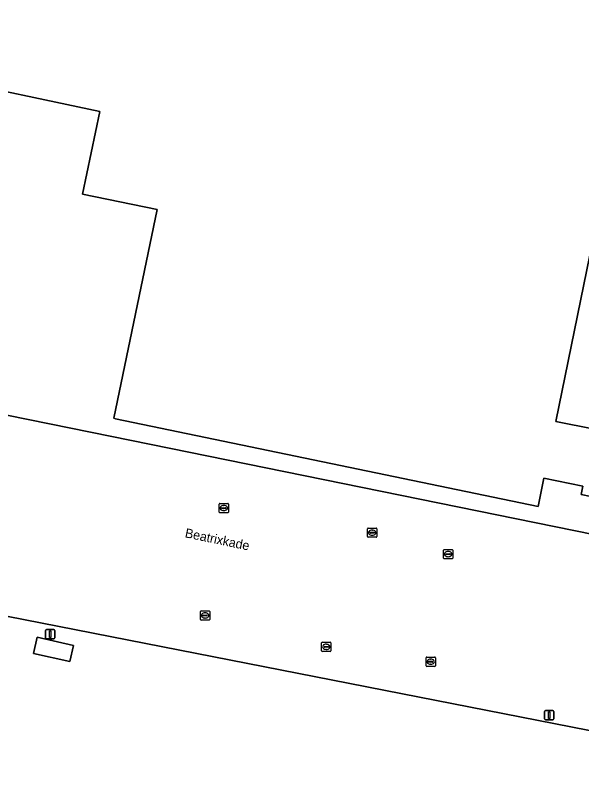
# Model space of a CAD drawing. Extents: x 157692 to 159674, y 381452 to 383291.
# Drawn here: x 158787.5 to 158848.6, y 382852.3 to 382936.6 of the extents above; entities that cross this region are included whole.
import ezdxf

# ---------------------------------------------------------------- set-up
doc = ezdxf.new("R2010")
doc.units = 0
for name, color, linetype in [('IMGEO_Erf', 7, 'Continuous'), ('IMGEO_Kolk', 7, 'Continuous'), ('IMGEO_Lichtmast', 7, 'Continuous'), ('IMGEO_Openbare_ruimte_label', 7, 'Continuous'), ('IMGEO_Pand', 7, 'Continuous'), ('IMGEO_Rijbaan_lokaal_open', 7, 'Continuous'), ('IMGEO_Rioolput', 7, 'Continuous'), ('IMGEO_Terreindeel_open', 7, 'Continuous')]:
    doc.layers.add(name, color=color, linetype=linetype)

msp = doc.modelspace()

# ---------------------------------------------------------------- linework, layer by layer
at = {"layer": 'IMGEO_Erf'}
for points in [[(158849.575, 382884.702), (158848.547, 382884.915), (158848.697, 382885.834), (158844.516, 382886.701), (158843.882, 382883.646), (158798.264, 382893.113), (158798.068, 382893.154), (158802.744, 382915.684), (158794.696, 382917.354), (158796.548, 382926.28), (158779.202, 382929.956)], [(158755.153, 382899.87), (158797.872, 382891.188), (158847.755, 382881.049), (158857.145, 382879.141)]]:
    msp.add_lwpolyline(points, dxfattribs=at)
at = {"layer": 'IMGEO_Kolk'}
for p, q in [((158809.444, 382883.034), (158809.444, 382883.886)), ((158809.519, 382883.96), (158810.371, 382883.96)), ((158810.445, 382883.886), (158810.445, 382883.034)), ((158810.371, 382882.96), (158809.519, 382882.96)), ((158809.703, 382883.454), (158809.703, 382883.466)), ((158810.141, 382883.417), (158809.743, 382883.417)), ((158809.746, 382883.503), (158810.144, 382883.503)), ((158809.955, 382883.18), (158809.93, 382883.18)), ((158809.932, 382883.74), (158809.957, 382883.74)), ((158810.187, 382883.466), (158810.187, 382883.454)), ((158833.669, 382878.058), (158833.669, 382878.91)), ((158833.744, 382878.984), (158834.596, 382878.984)), ((158834.157, 382878.764), (158834.182, 382878.764)), ((158834.67, 382878.91), (158834.67, 382878.058)), ((158834.596, 382877.984), (158833.744, 382877.984)), ((158833.928, 382878.478), (158833.928, 382878.49)), ((158834.366, 382878.441), (158833.968, 382878.441)), ((158833.971, 382878.527), (158834.369, 382878.527)), ((158834.18, 382878.204), (158834.155, 382878.204)), ((158834.412, 382878.49), (158834.412, 382878.478)), ((158807.426, 382871.434), (158807.426, 382872.286)), ((158807.501, 382872.36), (158808.353, 382872.36)), ((158807.914, 382872.14), (158807.939, 382872.14)), ((158808.427, 382872.286), (158808.427, 382871.434)), ((158808.353, 382871.36), (158807.501, 382871.36)), ((158807.685, 382871.854), (158807.685, 382871.866)), ((158808.123, 382871.817), (158807.725, 382871.817)), ((158807.728, 382871.903), (158808.126, 382871.903)), ((158807.937, 382871.58), (158807.912, 382871.58)), ((158808.169, 382871.866), (158808.169, 382871.854)), ((158831.788, 382866.442), (158831.788, 382867.294)), ((158831.863, 382867.368), (158832.715, 382867.368)), ((158832.276, 382867.148), (158832.301, 382867.148)), ((158832.789, 382867.294), (158832.789, 382866.442)), ((158832.715, 382866.368), (158831.863, 382866.368)), ((158832.047, 382866.862), (158832.047, 382866.874)), ((158832.485, 382866.825), (158832.087, 382866.825)), ((158832.09, 382866.911), (158832.488, 382866.911)), ((158832.299, 382866.588), (158832.274, 382866.588)), ((158832.531, 382866.874), (158832.531, 382866.862))]:
    msp.add_line(p, q, dxfattribs=at)
for points in [[(158809.444, 382883.034), (158809.444, 382883.886)], [(158809.519, 382883.96), (158810.371, 382883.96)], [(158810.445, 382883.886), (158810.445, 382883.034)], [(158810.371, 382882.96), (158809.519, 382882.96)], [(158833.669, 382878.058), (158833.669, 382878.91)], [(158833.744, 382878.984), (158834.596, 382878.984)], [(158834.67, 382878.91), (158834.67, 382878.058)], [(158834.596, 382877.984), (158833.744, 382877.984)], [(158807.426, 382871.434), (158807.426, 382872.286)], [(158807.501, 382872.36), (158808.353, 382872.36)], [(158808.427, 382872.286), (158808.427, 382871.434)], [(158808.353, 382871.36), (158807.501, 382871.36)], [(158831.788, 382866.442), (158831.788, 382867.294)], [(158831.863, 382867.368), (158832.715, 382867.368)], [(158832.789, 382867.294), (158832.789, 382866.442)], [(158832.715, 382866.368), (158831.863, 382866.368)]]:
    msp.add_lwpolyline(points, dxfattribs=at)
for centre, radius, start, end in [((158809.521, 382883.884), 0.0765, 91.55205, 178.44795), ((158809.521, 382883.884), 0.0765, 91.55205, 178.44795), ((158810.369, 382883.884), 0.0765, 1.55205, 88.44795), ((158810.369, 382883.884), 0.0765, 1.55205, 88.44795), ((158809.521, 382883.036), 0.0765, 181.55205, 268.44795), ((158809.521, 382883.036), 0.0765, 181.55205, 268.44795), ((158809.743, 382883.463), 0.0403, 85.87752, 175.75265), ((158809.74, 382883.453), 0.0366, 178.93798, 274.71019), ((158810.144, 382883.46), 0.043, 264.86636, 352.45326), ((158810.148, 382883.465), 0.0386, 1.73085, 96.63898), ((158810.369, 382883.036), 0.0765, 271.55205, 358.44795), ((158810.369, 382883.036), 0.0765, 271.55205, 358.44795), ((158833.746, 382878.908), 0.0765, 91.55205, 178.44795), ((158833.746, 382878.908), 0.0765, 91.55205, 178.44795), ((158834.594, 382878.908), 0.0765, 1.55205, 88.44795), ((158834.594, 382878.908), 0.0765, 1.55205, 88.44795), ((158833.746, 382878.06), 0.0765, 181.55205, 268.44795), ((158833.746, 382878.06), 0.0765, 181.55205, 268.44795), ((158833.968, 382878.487), 0.0403, 85.87752, 175.75265), ((158833.965, 382878.477), 0.0366, 178.93798, 274.71019), ((158834.369, 382878.484), 0.043, 264.86636, 352.45326), ((158834.373, 382878.489), 0.0386, 1.73085, 96.63898), ((158834.594, 382878.06), 0.0765, 271.55205, 358.44795), ((158834.594, 382878.06), 0.0765, 271.55205, 358.44795), ((158807.503, 382872.284), 0.0765, 91.55205, 178.44795), ((158807.503, 382872.284), 0.0765, 91.55205, 178.44795), ((158808.351, 382872.284), 0.0765, 1.55205, 88.44795), ((158808.351, 382872.284), 0.0765, 1.55205, 88.44795), ((158807.503, 382871.436), 0.0765, 181.55205, 268.44795), ((158807.503, 382871.436), 0.0765, 181.55205, 268.44795), ((158807.725, 382871.863), 0.0403, 85.87752, 175.75265), ((158807.722, 382871.853), 0.0366, 178.93798, 274.71019), ((158808.126, 382871.86), 0.043, 264.86636, 352.45326), ((158808.13, 382871.865), 0.0386, 1.73085, 96.63898), ((158808.351, 382871.436), 0.0765, 271.55205, 358.44795), ((158808.351, 382871.436), 0.0765, 271.55205, 358.44795), ((158831.865, 382867.292), 0.0765, 91.55205, 178.44795), ((158831.865, 382867.292), 0.0765, 91.55205, 178.44795), ((158832.713, 382867.292), 0.0765, 1.55205, 88.44795), ((158832.713, 382867.292), 0.0765, 1.55205, 88.44795), ((158831.865, 382866.444), 0.0765, 181.55205, 268.44795), ((158831.865, 382866.444), 0.0765, 181.55205, 268.44795), ((158832.087, 382866.871), 0.0403, 85.87752, 175.75265), ((158832.084, 382866.861), 0.0366, 178.93798, 274.71019), ((158832.488, 382866.868), 0.043, 264.86636, 352.45326), ((158832.492, 382866.873), 0.0386, 1.73085, 96.63898), ((158832.713, 382866.444), 0.0765, 271.55205, 358.44795), ((158832.713, 382866.444), 0.0765, 271.55205, 358.44795)]:
    msp.add_arc(centre, radius, start, end, dxfattribs=at)
for centre, major_axis, ratio, start_param, end_param in [((158809.931, 382883.46), (-0.387, 0.002), 0.722429, 4.712389, 7.853982), ((158809.956, 382883.46), (-0.39, 0.002), 0.717154, 1.570796, 4.712389), ((158834.156, 382878.484), (-0.387, 0.002), 0.722429, 4.712389, 7.853982), ((158834.181, 382878.484), (-0.39, 0.002), 0.717154, 1.570796, 4.712389), ((158807.913, 382871.86), (-0.387, 0.002), 0.722429, 4.712389, 7.853982), ((158807.938, 382871.86), (-0.39, 0.002), 0.717154, 1.570796, 4.712389), ((158832.275, 382866.868), (-0.387, 0.002), 0.722429, 4.712389, 7.853982), ((158832.3, 382866.868), (-0.39, 0.002), 0.717154, 1.570796, 4.712389)]:
    msp.add_ellipse(centre, major_axis=major_axis, ratio=ratio, start_param=start_param, end_param=end_param, dxfattribs=at)
at = {"layer": 'IMGEO_Lichtmast'}
for p, q in [((158790.802, 382870.341), (158791.592, 382870.341)), ((158791.592, 382870.341), (158790.802, 382870.341)), ((158790.702, 382869.441), (158790.702, 382870.241)), ((158790.702, 382870.241), (158790.702, 382869.441)), ((158791.692, 382870.241), (158791.692, 382869.441)), ((158791.692, 382869.441), (158791.692, 382870.241)), ((158791.592, 382869.341), (158790.802, 382869.341)), ((158790.802, 382869.341), (158791.592, 382869.341)), ((158844.59, 382860.697), (158844.59, 382861.497)), ((158844.59, 382861.497), (158844.59, 382860.697)), ((158844.69, 382861.597), (158845.48, 382861.597)), ((158845.48, 382861.597), (158844.69, 382861.597)), ((158845.58, 382861.497), (158845.58, 382860.697)), ((158845.58, 382860.697), (158845.58, 382861.497)), ((158845.48, 382860.597), (158844.69, 382860.597)), ((158844.69, 382860.597), (158845.48, 382860.597))]:
    msp.add_line(p, q, dxfattribs=at)
for points in [[(158791.122, 382870.216), (158791.272, 382870.216), (158791.272, 382869.466), (158791.122, 382869.466), (158791.122, 382870.216)], [(158845.01, 382861.472), (158845.16, 382861.472), (158845.16, 382860.722), (158845.01, 382860.722), (158845.01, 382861.472)]]:
    msp.add_lwpolyline(points, dxfattribs=at)
for centre, start, end in [((158790.802, 382870.241), 90, 180), ((158790.802, 382870.241), 90, 180), ((158791.592, 382870.241), 0, 90), ((158791.592, 382870.241), 360, 90), ((158790.802, 382869.441), 180, 270), ((158790.802, 382869.441), 180, 270), ((158791.592, 382869.441), 270, 0), ((158791.592, 382869.441), 270, 0), ((158844.69, 382861.497), 90, 180), ((158844.69, 382861.497), 90, 180), ((158845.48, 382861.497), 0, 90), ((158845.48, 382861.497), 360, 90), ((158844.69, 382860.697), 180, 270), ((158844.69, 382860.697), 180, 270), ((158845.48, 382860.697), 270, 0), ((158845.48, 382860.697), 270, 0)]:
    msp.add_arc(centre, 0.1, start, end, dxfattribs=at)
at = {"layer": 'IMGEO_Pand'}
for points in [[(158850.96, 382891.39), (158851.09, 382892.017), (158850.023, 382892.238), (158849.966, 382891.963), (158845.782, 382892.819), (158857.825, 382951.646), (158803.905, 382962.686), (158803.062, 382958.566), (158803.033, 382958.425), (158785.725, 382962.1), (158779.202, 382929.956), (158796.548, 382926.28), (158794.696, 382917.354), (158802.744, 382915.684), (158798.068, 382893.154), (158798.264, 382893.113), (158843.882, 382883.646), (158844.516, 382886.701), (158848.697, 382885.834), (158848.547, 382884.915), (158849.575, 382884.702)], [(158850.96, 382891.39), (158851.841, 382891.208), (158857.329, 382890.072), (158858.182, 382889.896), (158858.304, 382890.494), (158859.372, 382890.271), (158859.317, 382889.996), (158871.594, 382887.542), (158872.023, 382889.689), (158871.16, 382889.861), (158879.084, 382929.506), (158882.499, 382946.594), (158857.825, 382951.646), (158845.782, 382892.819), (158849.966, 382891.963), (158850.023, 382892.238), (158851.09, 382892.017)], [(158789.4, 382867.747), (158793.322, 382866.878), (158793.712, 382868.637), (158789.789, 382869.506)]]:
    msp.add_lwpolyline(points, close=True, dxfattribs=at)
at = {"layer": 'IMGEO_Rijbaan_lokaal_open'}
for points in [[(158857.145, 382879.141), (158847.755, 382881.049), (158797.872, 382891.188), (158755.153, 382899.87), (158752.608, 382900.395), (158743.305, 382902.315), (158741.814, 382902.631), (158733.943, 382904.313), (158734.786, 382908.741), (158728.95, 382909.854), (158731.066, 382920.541), (158727.145, 382921.335), (158727.94, 382925.256), (158717.373, 382927.397), (158716.697, 382921.477), (158721.339, 382920.539), (158719.129, 382909.628), (158719.532, 382909.546), (158719.059, 382907.21), (158717.756, 382907.474), (158717.291, 382905.177), (158717.117, 382905.176), (158715.495, 382905.28)], [(158757.014, 382879.582), (158758.484, 382887.436), (158773.506, 382884.373), (158771.883, 382876.456), (158768.508, 382877.178), (158768.089, 382875.397), (158853.12, 382858.704), (158889.179, 382851.259), (158907.159, 382847.581), (158939.868, 382841.756), (158938.059, 382833.001), (158939.442, 382832.694), (158947.618, 382830.919), (158948.239, 382831.158), (158961.722, 382828.07), (158963.542, 382826.975), (158975.573, 382817.805), (158976.384, 382817.252)]]:
    msp.add_lwpolyline(points, dxfattribs=at)
at = {"layer": 'IMGEO_Rioolput'}
for p, q in [((158825.548, 382881.303), (158826.4, 382881.303)), ((158825.473, 382880.377), (158825.473, 382881.229)), ((158825.732, 382880.797), (158825.732, 382880.809)), ((158826.17, 382880.76), (158825.772, 382880.76)), ((158825.775, 382880.846), (158826.173, 382880.846)), ((158825.984, 382880.523), (158825.959, 382880.523)), ((158825.961, 382881.083), (158825.986, 382881.083)), ((158826.216, 382880.809), (158826.216, 382880.797)), ((158826.474, 382881.229), (158826.474, 382880.377)), ((158826.4, 382880.303), (158825.548, 382880.303)), ((158820.512, 382868.05), (158820.512, 382868.902)), ((158820.587, 382868.976), (158821.439, 382868.976)), ((158821, 382868.756), (158821.025, 382868.756)), ((158821.513, 382868.902), (158821.513, 382868.05)), ((158821.439, 382867.976), (158820.587, 382867.976)), ((158820.771, 382868.47), (158820.771, 382868.482)), ((158821.209, 382868.433), (158820.811, 382868.433)), ((158820.814, 382868.519), (158821.212, 382868.519)), ((158821.023, 382868.196), (158820.998, 382868.196)), ((158821.255, 382868.482), (158821.255, 382868.47))]:
    msp.add_line(p, q, dxfattribs=at)
for points in [[(158825.548, 382881.303), (158826.4, 382881.303)], [(158825.473, 382880.377), (158825.473, 382881.229)], [(158826.474, 382881.229), (158826.474, 382880.377)], [(158826.4, 382880.303), (158825.548, 382880.303)], [(158820.512, 382868.05), (158820.512, 382868.902)], [(158820.587, 382868.976), (158821.439, 382868.976)], [(158821.513, 382868.902), (158821.513, 382868.05)], [(158821.439, 382867.976), (158820.587, 382867.976)]]:
    msp.add_lwpolyline(points, dxfattribs=at)
for centre, radius, start, end in [((158825.55, 382881.227), 0.0765, 91.55205, 178.44795), ((158825.55, 382881.227), 0.0765, 91.55205, 178.44795), ((158826.398, 382881.227), 0.0765, 1.55205, 88.44795), ((158826.398, 382881.227), 0.0765, 1.55205, 88.44795), ((158825.772, 382880.806), 0.0403, 85.87752, 175.75265), ((158825.769, 382880.796), 0.0366, 178.93798, 274.71019), ((158826.173, 382880.803), 0.043, 264.86636, 352.45326), ((158826.177, 382880.808), 0.0386, 1.73085, 96.63898), ((158825.55, 382880.379), 0.0765, 181.55205, 268.44795), ((158825.55, 382880.379), 0.0765, 181.55205, 268.44795), ((158826.398, 382880.379), 0.0765, 271.55205, 358.44795), ((158826.398, 382880.379), 0.0765, 271.55205, 358.44795), ((158820.589, 382868.9), 0.0765, 91.55205, 178.44795), ((158820.589, 382868.9), 0.0765, 91.55205, 178.44795), ((158821.437, 382868.9), 0.0765, 1.55205, 88.44795), ((158821.437, 382868.9), 0.0765, 1.55205, 88.44795), ((158820.589, 382868.052), 0.0765, 181.55205, 268.44795), ((158820.589, 382868.052), 0.0765, 181.55205, 268.44795), ((158820.811, 382868.479), 0.0403, 85.87752, 175.75265), ((158820.808, 382868.469), 0.0366, 178.93798, 274.71019), ((158821.212, 382868.476), 0.043, 264.86636, 352.45326), ((158821.216, 382868.481), 0.0386, 1.73085, 96.63898), ((158821.437, 382868.052), 0.0765, 271.55205, 358.44795), ((158821.437, 382868.052), 0.0765, 271.55205, 358.44795)]:
    msp.add_arc(centre, radius, start, end, dxfattribs=at)
for centre, major_axis, ratio, start_param, end_param in [((158825.96, 382880.803), (-0.387, 0.002), 0.722429, 4.712389, 7.853982), ((158825.985, 382880.803), (-0.39, 0.002), 0.717154, 1.570796, 4.712389), ((158820.999, 382868.476), (-0.387, 0.002), 0.722429, 4.712389, 7.853982), ((158821.024, 382868.476), (-0.39, 0.002), 0.717154, 1.570796, 4.712389)]:
    msp.add_ellipse(centre, major_axis=major_axis, ratio=ratio, start_param=start_param, end_param=end_param, dxfattribs=at)
at = {"layer": 'IMGEO_Terreindeel_open'}
msp.add_lwpolyline([(158853.12, 382858.704), (158768.089, 382875.397), (158767.075, 382875.596), (158756.108, 382877.948)], dxfattribs=at)
msp.add_lwpolyline([(158793.322, 382866.878), (158789.4, 382867.747), (158789.789, 382869.506), (158793.712, 382868.637)], close=True, dxfattribs=at)

# ---------------------------------------------------------------- texts
at = {"layer": 'IMGEO_Openbare_ruimte_label'}
msp.add_text('Beatrixkade', height=1, rotation=348.22937, dxfattribs=at).set_placement((158805.692, 382880.315))

doc.saveas('drawing.dxf')
